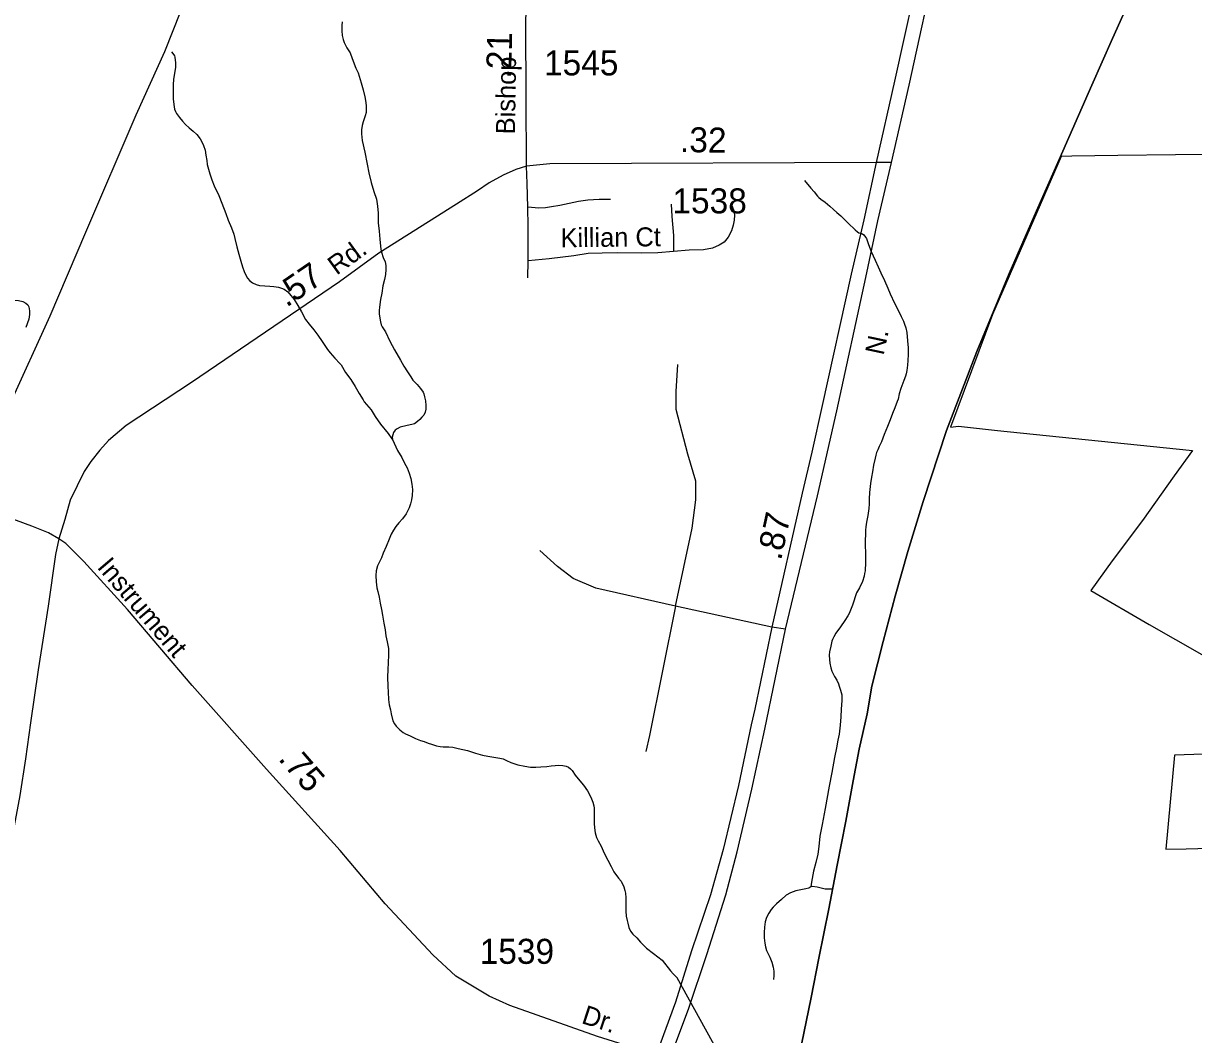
# Model space of a CAD drawing. Extents: x 2220236 to 2384410, y 720751 to 894131.
# Drawn here: x 2358769 to 2364615, y 820922 to 825974 of the extents above; entities that cross this region are included whole.
import ezdxf

# ---------------------------------------------------------------- set-up
doc = ezdxf.new("R2010")
doc.units = 0
doc.layers.add('Default', color=7, linetype='Continuous')

msp = doc.modelspace()

# ---------------------------------------------------------------- linework, layer by layer
at = {"layer": 'Default'}
for p, q in [((2361289.2, 824703.1), (2361290.9, 824787.5)), ((2362507.4, 822957.8), (2362027, 823062.6)), ((2362576, 822947), (2362507.4, 822957.8))]:
    msp.add_line(p, q, dxfattribs=at)
for points in [[(2363371.8, 826803.1), (2363261.5, 826327), (2363121.5, 825684.4), (2363029.5, 825278.3)], [(2363105.9, 825278.7), (2363193.9, 825664.7), (2363335.6, 826312.2), (2363440, 826783.9)], [(2361281.9, 825260.4), (2361280.3, 825604.3), (2361278.7, 825970.9), (2361288.4, 826402.4)], [(2362656.2, 820872.1), (2362703.6, 821107.7), (2362742.6, 821304.4), (2362791.9, 821549.5), (2362834.7, 821769), (2362878.3, 821987.5), (2362913.5, 822189.9), (2362943.8, 822347.6), (2362983.7, 822524.3), (2363007.5, 822662.1), (2363064.4, 822886.3), (2363124.2, 823111.5), (2363186.9, 823335.7), (2363263.8, 823585.6), (2363380.6, 823940), (2363531.5, 824334.3), (2363693.9, 824724.8), (2363829.7, 825037.4), (2363943.6, 825293.9), (2364106, 825665.4), (2364210.4, 825899.1), (2364338.6, 826185.1)], [(2364338.6, 826185.1), (2364210.4, 825899.1), (2364106, 825665.4), (2363943.6, 825293.9), (2363829.7, 825037.4), (2363693.9, 824724.8), (2363531.5, 824334.3), (2363380.6, 823940), (2363263.8, 823585.6), (2363186.9, 823335.7), (2363124.2, 823111.5), (2363064.4, 822886.3), (2363007.5, 822662.1), (2362983.7, 822524.3), (2362943.8, 822347.6), (2362913.5, 822189.9), (2362878.3, 821987.5), (2362834.7, 821769), (2362791.9, 821549.5), (2362742.6, 821304.4), (2362703.6, 821107.7), (2362656.2, 820872.1)], [(2359592.8, 826131.4), (2359474.3, 825832.2), (2359330.1, 825514.6), (2359079.2, 824929.6), (2358900.3, 824511.7), (2358699.7, 824067.4), (2358559.6, 823750), (2358429.4, 823442.5), (2358279.6, 823092.8), (2358061.8, 822580.3), (2357880.8, 822164.3), (2357732.9, 821832.5), (2357620.2, 821569.4), (2357468.1, 821231.6), (2357433.5, 821129.2)], [(2360361.4, 825981.4), (2360359.2, 825963.2), (2360359.6, 825937), (2360361.9, 825913.5), (2360367.3, 825893), (2360372.2, 825877.8), (2360384.4, 825852), (2360400.9, 825826.4), (2360411.2, 825798), (2360429.9, 825750.5), (2360442.1, 825726.4), (2360456.6, 825676.8), (2360467.2, 825641.1), (2360475.5, 825607), (2360479.9, 825579.2), (2360480.7, 825559.6), (2360481, 825544.8), (2360480.6, 825529.4), (2360476.8, 825511.2), (2360466.9, 825481.2), (2360461.3, 825463.6), (2360458.3, 825442.1), (2360457.8, 825422.4), (2360462.1, 825389.1), (2360475, 825331.2), (2360485.6, 825270.9), (2360494, 825227), (2360506.8, 825179.2), (2360519.1, 825133.8), (2360533.5, 825095.7), (2360538.2, 825061.4), (2360540.6, 825025.4), (2360540.9, 824977.8), (2360545.6, 824936.3), (2360550.2, 824896.1), (2360552.7, 824860.1), (2360555.2, 824845.5), (2360558.8, 824830.2), (2360567.1, 824804.3), (2360575.5, 824782.3), (2360579.5, 824764.4), (2360580, 824744.1), (2360578.1, 824720), (2360572.6, 824694.5), (2360565, 824662.1), (2360559.3, 824625.7), (2360553.7, 824593.6), (2360548, 824555.7), (2360546.4, 824539.2), (2360546.4, 824523.4), (2360548.9, 824501.5), (2360553, 824482), (2360556.6, 824467.4), (2360561.2, 824457.7), (2360577.7, 824432.2), (2360600.3, 824386.1), (2360622.7, 824342.8), (2360653.4, 824290.8), (2360669.7, 824261), (2360687.9, 824233.8), (2360704.4, 824207.6), (2360714.2, 824191.6), (2360718.7, 824185.9), (2360736.8, 824170.2), (2360753, 824150.5), (2360765.3, 824132), (2360769.6, 824122.3), (2360773.4, 824108.7), (2360777.9, 824088.2), (2360780.2, 824064.6), (2360780.2, 824046.6), (2360776.6, 824030.7), (2360768.7, 824016.6), (2360759.9, 824006.4), (2360748.9, 823994.4), (2360737.2, 823984.1), (2360723.2, 823973.7)], [(2359508.9, 825831.6), (2359515.8, 825823.7), (2359523.2, 825811.9), (2359525.1, 825805.4), (2359529.5, 825776), (2359529.7, 825755.4), (2359526, 825733.9), (2359520.3, 825705.7), (2359518.5, 825693.5), (2359516.6, 825667.8), (2359517.2, 825636), (2359517.5, 825597.3), (2359520, 825567.9), (2359524.2, 825546.1), (2359528.9, 825533.8), (2359534.6, 825523.5), (2359548.5, 825504.4), (2359563.1, 825485.9), (2359579.2, 825468.5), (2359597.3, 825452.2), (2359617.3, 825435), (2359635.7, 825418.3), (2359652, 825397), (2359660.2, 825381.6), (2359668.5, 825363.2), (2359676.6, 825341.2), (2359681, 825315.2), (2359685.3, 825289.1), (2359687.5, 825269.5), (2359693.7, 825246.1), (2359700.2, 825221.8), (2359710.3, 825191.6), (2359722.7, 825161.9), (2359745.3, 825114.3), (2359759.7, 825076.5), (2359780.5, 825024.8), (2359792.7, 824990.9), (2359809.4, 824952.8), (2359819.9, 824921.4), (2359826, 824899.3), (2359834.6, 824857), (2359845, 824821.3), (2359855.3, 824785.6), (2359863.6, 824757.4), (2359871.8, 824733.8), (2359880.1, 824716.1), (2359888.2, 824701.7), (2359900.9, 824688.4), (2359913.9, 824677.4), (2359931.9, 824669), (2359948.8, 824664.7), (2359974.9, 824662.5), (2359999.5, 824661.2), (2360020.9, 824659.5), (2360043.1, 824655.5), (2360058.4, 824651.2), (2360071, 824646.1), (2360089.3, 824632.1), (2360105.5, 824614.7), (2360121.7, 824594.7), (2360140, 824565.2), (2360158.4, 824533.2), (2360179, 824495.3), (2360197.3, 824471.4), (2360219.5, 824442.1), (2360240, 824415.7), (2360262.3, 824384.8), (2360288.5, 824344.8), (2360301.7, 824327.3), (2360325.1, 824301), (2360350.4, 824275.2), (2360355.7, 824267.8), (2360378.2, 824229.4), (2360404.6, 824194.3), (2360427, 824160.1), (2360447.2, 824124.9), (2360465.6, 824092.8), (2360471.9, 824083.2), (2360506.3, 824043.6), (2360526.7, 824009.9), (2360553.2, 823971.6), (2360591.9, 823924.6), (2360610, 823898.5), (2360612.2, 823894.3)], [(2364812, 825320.2), (2364236.5, 825313.7), (2364005.8, 825310.7), (2363953, 825308.5), (2363611, 824518.8), (2363401.2, 823955.9), (2363440, 823961.3), (2363634.5, 823940.4), (2364072.5, 823895.1), (2364610, 823839.2), (2364518.5, 823713.9), (2364358.8, 823490.8), (2364208.5, 823288.2), (2364101.5, 823140.6), (2364393, 822970), (2364656.5, 822820.2)], [(2364812, 825320.2), (2364236.5, 825313.7), (2364005.8, 825310.7), (2363953, 825308.5), (2363611, 824518.8), (2363401.2, 823955.9), (2363440, 823961.3), (2363634.5, 823940.4), (2364072.5, 823895.1), (2364610, 823839.2), (2364518.5, 823713.9), (2364358.8, 823490.8), (2364208.5, 823288.2), (2364101.5, 823140.6), (2364393, 822970), (2364656.5, 822820.2)], [(2361281.9, 825260.4), (2361228.4, 825244.1), (2361165.2, 825214.9), (2361095.5, 825177.6), (2361037.1, 825137.1), (2360932.6, 825071.4), (2360544, 824825.4), (2360347.9, 824683.1), (2359608.1, 824180.4), (2359282.4, 823964.4), (2359193.8, 823889.6), (2359150.1, 823840.9), (2359106.3, 823785.7), (2359072.2, 823735.5), (2359003.3, 823591.9), (2358975.8, 823494.6), (2358946.6, 823398.8)], [(2363029.5, 825278.3), (2361398.7, 825271.7), (2361281.9, 825260.4)], [(2361289.2, 825055.1), (2361286, 825173.6), (2361281.9, 825260.4)], [(2363029.5, 825278.3), (2362966.7, 824992.4), (2362904.9, 824721.4), (2362759.2, 824064.8), (2362708.2, 823832.4), (2362659.7, 823627), (2362507.4, 822957.8), (2362423.5, 822548.5), (2362405.2, 822469.8), (2362342, 822166.4), (2362265.2, 821847), (2362201, 821619.6), (2362107.1, 821341.1), (2362026.4, 821084.1), (2361930.7, 820820.9)], [(2361998.9, 820800), (2362092.3, 821049.5), (2362182.9, 821321.4), (2362278.4, 821619.6), (2362334.4, 821835.4), (2362408.5, 822148.5), (2362472.7, 822448.4), (2362576, 822947), (2362736.2, 823613.3), (2362833.3, 824038.4), (2362978.2, 824704.1), (2363037.5, 824987.5), (2363105.9, 825278.7)], [(2363105.9, 825278.7), (2363029.5, 825278.3)], [(2362670.7, 825189), (2362703.1, 825149.9), (2362719.3, 825131.9), (2362735.6, 825110.2), (2362743.1, 825103.3), (2362751.9, 825096.1), (2362773.9, 825080.6), (2362798.3, 825061.3), (2362816.4, 825044.6), (2362832.5, 825028.9), (2362852.9, 825011.6), (2362873, 824992.1), (2362897.4, 824967.5), (2362915.5, 824950.2), (2362923.7, 824942.3), (2362935.9, 824932.3), (2362942.6, 824928.3), (2362955.9, 824924.9), (2362960.9, 824922.5), (2362968, 824917.2), (2362976, 824906.1), (2362980.3, 824898.7), (2362990.7, 824868.9), (2363004.8, 824835), (2363023.4, 824791.5), (2363039.8, 824757.7), (2363052.2, 824727.7), (2363070.8, 824690), (2363087.2, 824650.3), (2363099.5, 824622.3), (2363120.1, 824576.2), (2363138.6, 824540.8), (2363154.7, 824508.7), (2363165.2, 824485.5), (2363171.4, 824471), (2363177.7, 824453.2), (2363181.9, 824429.4), (2363186.3, 824387.9), (2363189.3, 824352.5), (2363189, 824319.7), (2363187.3, 824289.4), (2363185.9, 824267.1), (2363182.2, 824239), (2363179.2, 824222.5), (2363176.4, 824210.9), (2363166.8, 824189.2), (2363153, 824149.2), (2363143.6, 824122.6), (2363138.5, 824096.1), (2363134.6, 824085.4), (2363122.5, 824052.8), (2363110.5, 824024.4), (2363098.7, 823993.7), (2363085.6, 823960.3), (2363069.8, 823920.3), (2363056.2, 823883.7), (2363044.8, 823859.2), (2363036.9, 823843.5), (2363031.2, 823830.1), (2363026.8, 823816.8), (2363023.5, 823801.9), (2363015.7, 823767.1), (2363010.2, 823733.1), (2363005.3, 823707.6), (2363000.7, 823675.3), (2362995.3, 823630.7), (2362993.7, 823598.8), (2362994.1, 823573.2), (2362992.1, 823549.5), (2362987, 823514.8), (2362981.1, 823482.4), (2362977.4, 823458.7), (2362975.8, 823442.8), (2362974.5, 823370.6), (2362975.1, 823323), (2362975.5, 823280.4), (2362974.3, 823238.6), (2362971.6, 823225.4), (2362968.5, 823212.8), (2362960.7, 823186.2), (2362945.2, 823154.4), (2362931.5, 823128.6), (2362910.1, 823067.6), (2362894.7, 823026), (2362888, 823014.2), (2362873.2, 822990), (2362851.5, 822959.5), (2362827.8, 822927.4), (2362818.1, 822908.9), (2362811.7, 822896.2), (2362808.1, 822887.2), (2362802.6, 822863), (2362796.8, 822834.9), (2362794.6, 822816.7), (2362795.4, 822796.4), (2362797.6, 822776.8), (2362802.1, 822754.7)], [(2361702.6, 825094.1), (2361645.9, 825094.1), (2361589.2, 825090.8), (2361542.1, 825084.3), (2361495.1, 825074.6), (2361448.1, 825063.3), (2361407.6, 825056.8), (2361376.8, 825051.9), (2361344.4, 825050.3), (2361289.2, 825055.1)], [(2361290.9, 824787.5), (2361290.9, 824959.4), (2361289.2, 825055.1)], [(2362005.8, 825071.4), (2362009, 825009.7), (2362017.2, 824914), (2362017.2, 824834.5)], [(2362305.7, 825069.7), (2362318.7, 825037.3), (2362321.9, 825016.2), (2362320.3, 824990.3), (2362315.5, 824965.9), (2362305.7, 824936.7), (2362289.5, 824905.9), (2362270.1, 824881.6), (2362244.1, 824865.3), (2362211.7, 824850.7), (2362166.3, 824842.6), (2362095, 824841), (2362017.2, 824834.5)], [(2362017.2, 824834.5), (2361937.7, 824828), (2361856.7, 824826.4), (2361738.3, 824828), (2361660.5, 824826.4), (2361590.8, 824824.8), (2361519.4, 824811.8), (2361396.2, 824797.2), (2361290.9, 824787.5)], [(2357722.6, 823799.5), (2357748.5, 823859.6), (2357813.4, 823995.8), (2357917.1, 824184), (2358037.1, 824417.6), (2358111.7, 824547.4), (2358120.6, 824570.9), (2358119, 824588.8), (2358114.1, 824598.5), (2358237.3, 824603.4), (2358503.2, 824596.9), (2358701, 824590.4), (2358744.8, 824588.8), (2358765.8, 824583.9), (2358780.4, 824575.8), (2358791.8, 824567.7), (2358796.6, 824557.9), (2358799.9, 824538.5), (2358799.9, 824519), (2358796.6, 824496.3), (2358780.4, 824454.1)], [(2362027, 823062.6), (2362110, 823452.7), (2362128.1, 823593.5), (2362128.1, 823687.4), (2362088.4, 823821.1), (2362030.6, 824045), (2362030.6, 824135.3), (2362037.8, 824269)], [(2358946.6, 823398.8), (2358894.7, 823428), (2358812, 823462.1), (2358611, 823535.1), (2358286, 823641.4), (2358099.5, 823698.1), (2357890.4, 823769.5), (2357763.9, 823797.1), (2357642.3, 823816.6), (2357551.4, 823833.7), (2357504.5, 823842.5), (2357355.4, 823866.9), (2357297.2, 823874.1), (2357226.8, 823886.3), (2357146.2, 823902.9), (2357095.3, 823911.8), (2356879.5, 823949.5), (2356697.9, 823981.3)], [(2360723.2, 823973.7), (2360709.2, 823969.8), (2360685.4, 823965.6), (2360651.3, 823956.6), (2360635.6, 823948.8), (2360625.7, 823940.8), (2360617.6, 823930.6), (2360613.8, 823919), (2360612, 823906.8), (2360612.2, 823894.3)], [(2360612.2, 823894.3), (2360638.7, 823840.6), (2360659.1, 823805.3), (2360673.4, 823777), (2360685.9, 823753.9), (2360696.2, 823727.1), (2360704.5, 823699.5), (2360709.9, 823671.8), (2360713.3, 823645.7), (2360711.5, 823615.4), (2360707.8, 823593.9), (2360702.1, 823574), (2360696.4, 823553.1), (2360688.5, 823537.4), (2360680.5, 823522.9), (2360662.8, 823499.2), (2360645.3, 823478.8), (2360629.2, 823461.1), (2360617.5, 823442.5), (2360605.9, 823422.4), (2360596.1, 823396.4), (2360581.8, 823360.7), (2360567.1, 823327.9), (2360557.2, 823303.9), (2360547.5, 823283.8), (2360537.5, 823263.7), (2360532, 823239.5), (2360530.3, 823215.8), (2360530.6, 823183.6), (2360535.1, 823153.6), (2360539.2, 823135.7), (2360545.5, 823108.1), (2360552, 823077.8), (2360558.2, 823046.3), (2360562.7, 823017.6), (2360569.2, 822977.8), (2360575.5, 822944.2), (2360580.1, 822914.2), (2360586.2, 822883.9), (2360592.5, 822850.7), (2360593.7, 822838.3), (2360593.2, 822818.6), (2360591.5, 822778.5), (2360590.2, 822745.6), (2360588.5, 822708.4), (2360589, 822662.5), (2360591.2, 822632.4), (2360593.7, 822596.4), (2360596.5, 822568.6), (2360602.4, 822544.2), (2360606.5, 822524.7), (2360614.8, 822488.9), (2360622.3, 822474.5), (2360631.4, 822462.4), (2360649.5, 822445.1), (2360665.5, 822431), (2360677.2, 822424.2), (2360701.9, 822413.7), (2360728, 822401.7), (2360752.1, 822391.8), (2360771.7, 822385.4), (2360790.4, 822378.6), (2360808.3, 822372.8), (2360832.6, 822364.9), (2360851.1, 822361.4), (2360866.6, 822359.8), (2360894.5, 822359.9), (2360914.6, 822357.4), (2360940.8, 822352), (2360986.9, 822340.7), (2361026.8, 822327.6), (2361062, 822317.5), (2361089.1, 822312.1), (2361129.1, 822306.5), (2361149.9, 822303.1), (2361165.2, 822298.8), (2361181.6, 822291.2), (2361203.6, 822281.6), (2361239.5, 822270), (2361273.7, 822262.2), (2361301.7, 822258.4), (2361329.7, 822257.2), (2361353.9, 822258.9), (2361383.6, 822261.8), (2361405.9, 822264.3), (2361425.8, 822266.1), (2361443.8, 822268.5), (2361463.9, 822266.7), (2361479.8, 822262.4), (2361491.8, 822257.3), (2361502.6, 822249.6), (2361510.2, 822241.7), (2361526.2, 822217.7), (2361548.7, 822189.7), (2361567, 822167.5), (2361587.2, 822140.4), (2361603.6, 822108.3)], [(2358946.6, 823398.8), (2358929.6, 823320.2), (2358892.3, 823062.2), (2358842, 822744.3), (2358804.7, 822479.8), (2358778.8, 822299.8), (2358751.2, 822116.5), (2358712.3, 821912.1), (2358681.5, 821736.9), (2358647.5, 821574.6), (2358610.2, 821401.1), (2358585.9, 821305.3), (2358564.8, 821229.1), (2358534, 821143.1), (2358473.2, 821012.5), (2358446.3, 820961.9)], [(2361930.7, 820820.9), (2361637.4, 820912.1), (2361199.7, 821067.6), (2361096.4, 821114.1), (2360930, 821214.4), (2360814.2, 821320.8), (2360575.9, 821575.4), (2360351.4, 821842.3), (2359983.4, 822247.9), (2359612.9, 822665.6), (2359288.7, 823045.2), (2359071.4, 823285.3), (2358980.6, 823376.1), (2358946.6, 823398.8)], [(2362027, 823062.6), (2361627.9, 823152.9), (2361515.9, 823199.8), (2361436.4, 823261.2), (2361349.7, 823340.7)], [(2362027, 823062.6), (2361896.9, 822416.1), (2361878.9, 822336.6)], [(2362802.1, 822754.7), (2362808.1, 822736.9), (2362820.3, 822711.1), (2362832.5, 822692.9), (2362840.8, 822673.5), (2362844.9, 822662.9), (2362851.3, 822643.4), (2362857.5, 822619.1), (2362858.3, 822607.6), (2362858, 822591.2), (2362854.5, 822547.7), (2362852.8, 822508.9), (2362849.3, 822467.1), (2362843.9, 822423.2), (2362838.2, 822392.8), (2362830.9, 822354.8), (2362821.4, 822306.8), (2362808.1, 822230.7), (2362795.1, 822162.9), (2362774.4, 822052.1), (2362759.3, 821971.7), (2362747.8, 821913.8), (2362742.7, 821862.1), (2362737.1, 821824.1), (2362727.6, 821781.7), (2362716, 821737.9), (2362706.7, 821683.4), (2362703.1, 821660.3)], [(2365000, 822334.4), (2364519.5, 822318.3), (2364475.5, 821847.9), (2364577.8, 821850.4), (2364866.8, 821857.5)], [(2365000, 822334.4), (2364519.5, 822318.3), (2364475.5, 821847.9), (2364577.8, 821850.4), (2364866.8, 821857.5)], [(2361603.6, 822108.3), (2361613.8, 822082.4), (2361618.1, 822065.6), (2361620.3, 822052.5), (2361620.7, 822010.5), (2361621.1, 821976.1), (2361621.4, 821954.7), (2361625, 821930.3), (2361632.2, 821906.9), (2361640.1, 821889.2), (2361655, 821862.6), (2361670.8, 821828.8), (2361689.3, 821793.4), (2361705.7, 821761.3), (2361719.3, 821734.9), (2361742.6, 821703.7), (2361754.7, 821687.8), (2361768.9, 821660.5), (2361774.3, 821642), (2361777.5, 821628), (2361777.8, 821604.4), (2361778.3, 821568.3), (2361777.9, 821538.7), (2361780.8, 821514.2), (2361785, 821492.1), (2361789.2, 821478.5), (2361793.4, 821456.3), (2361801.7, 821438.6), (2361813.7, 821424.3), (2361834.2, 821404.8), (2361852.2, 821383.2), (2361882.6, 821353.3), (2361917.1, 821327.8), (2361959.5, 821294.1), (2362002.3, 821239.9), (2362015.1, 821226.1), (2362035.7, 821205.5)], [(2362703.1, 821660.3), (2362692.8, 821653.9), (2362677.3, 821649.4), (2362653.2, 821645.1), (2362627.4, 821640.8), (2362601.6, 821630.5), (2362579.4, 821618.1), (2362555.6, 821597.4), (2362531.9, 821575.1), (2362514.2, 821559), (2362504.5, 821547.1), (2362492.5, 821529.2), (2362480.9, 821506.8), (2362473.9, 821485.8), (2362471.4, 821458.8), (2362469.8, 821432.4), (2362470, 821404.6), (2362473.4, 821378.4), (2362476.7, 821360.5), (2362482, 821342.7), (2362489, 821324.9), (2362497.2, 821308.8), (2362507.5, 821283), (2362515, 821259.4), (2362518.1, 821239.1), (2362518.4, 821216.8), (2362516.6, 821197.1), (2362516.6, 821196.4)], [(2362811.1, 821648.1), (2362775.1, 821648.4), (2362735, 821658.3), (2362708.9, 821661.2), (2362703.1, 821660.3)], [(2362279.6, 818939.7), (2362159.8, 819002.2), (2362125, 819128.8), (2362114.9, 819259.7), (2362054.8, 819401.7), (2362053.8, 819493.5), (2362133, 819893.8), (2362229.9, 820104.7), (2362301.9, 820380), (2362297.8, 820688.4), (2362237.9, 820836.9), (2362035.7, 821205.5)]]:
    msp.add_lwpolyline(points, dxfattribs=at)

# ---------------------------------------------------------------- texts
for s, height, rotation, p in [('.21', 125, 88.57427, (2361205.2, 825696.7)), ('Bishop', 95, 89.04483, (2361224.2, 825419)), ('.32', 125, 359.19429, (2362048.5, 825330.9)), ('Killian Ct', 95, 0.6369, (2361452.8, 824855)), ('Rd.', 95, 35.96617, (2360333.6, 824713.2)), ('.57', 125, 34.29111, (2360083.1, 824552.7)), ('N.', 95, 78.01114, (2363066, 824312.5)), ('.87', 125, 77.79889, (2362553.6, 823287.2)), ('Instrument', 95, 310.42168, (2359133.4, 823255.5)), ('.75', 125, 310.9447, (2360038.6, 822297.5)), ('Dr.', 95, 341.99525, (2361552.4, 820980.4))]:
    msp.add_text(s, height=height, rotation=rotation, dxfattribs=at).set_placement(p)
for s, p in [('1545', (2361369.8, 825713.9)), ('1538', (2362011.1, 825024.6)), ('1539', (2361048.4, 821275.4))]:
    msp.add_text(s, height=125, dxfattribs=at).set_placement(p)

doc.saveas('drawing.dxf')
